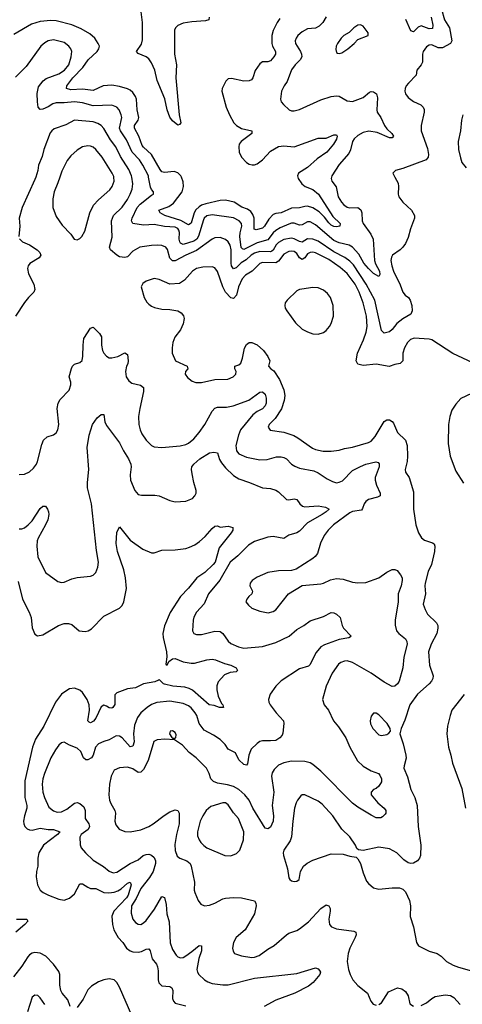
# Model space of a CAD drawing. Header units: inches. Extents: x 1682530 to 1839546, y 640742 to 791647.
# Tile 348 of 656: x 1711215 to 1714560, y 743746 to 751190. Entities that reach past the tile are written whole.
import ezdxf

# ---------------------------------------------------------------- set-up
doc = ezdxf.new("R2010")
doc.units = ezdxf.units.IN
doc.header["$MEASUREMENT"] = 0
doc.layers.add('B7714', color=7, linetype='Continuous')
doc.layers.add('B7715', color=7, linetype='Continuous')

msp = doc.modelspace()

# ---------------------------------------------------------------- linework, layer by layer
at = {"layer": 'B7714', "color": 5}
for points, elevation in [([(1711335.5, 750000), (1711330, 749982.4), (1711234.4, 749770), (1711210.2, 749690), (1711215.2, 749630), (1711207, 749550)], 660), ([(1711518.5, 750000), (1711504.1, 749955.9), (1711476.5, 749890), (1711465.1, 749834.9), (1711464, 749770), (1711490, 749702), (1711535.8, 749635.8), (1711600.7, 749570), (1711626, 749530), (1711650, 749526.8), (1711670, 749536), (1711684, 749550), (1711707.3, 749592.7), (1711745.7, 749730), (1711773.2, 749786.8), (1711810.6, 749829.4), (1711895.3, 749904.7), (1711913.5, 749930), (1711929.1, 749970), (1711926, 750000)], 680), ([(1714049.8, 750000), (1714074, 749954), (1714077.6, 749930), (1714074.6, 749870), (1714079.5, 749850), (1714111.5, 749810), (1714176, 749750), (1714198.2, 749710), (1714199.7, 749690), (1714169.4, 749610), (1714150, 749542.9), (1714130, 749498.9), (1714111.1, 749470), (1714090.2, 749450), (1714032.2, 749410), (1714024.7, 749395.3), (1714020.6, 749370), (1714026.7, 749330), (1714039.9, 749290), (1714090, 749185.2), (1714109.6, 749129.6), (1714128.2, 749108.2), (1714153.1, 749090), (1714165.5, 749070), (1714177.6, 749030), (1714180.8, 748990), (1714170, 748964.2), (1714110, 748928), (1714066.3, 748893.7), (1714030, 748847.1), (1714010, 748829.7), (1713970, 748819.7), (1713950, 748840.9), (1713898.7, 749070), (1713833.2, 749190), (1713737.9, 749337.9), (1713710, 749365.8), (1713672.8, 749392.8), (1713590, 749435.8), (1713470, 749515), (1713430, 749532.2), (1713390, 749533.9), (1713350, 749509.3), (1713330, 749512.6), (1713290, 749534.4), (1713270, 749538), (1713210, 749529), (1713170, 749506.7), (1713152.8, 749487.2), (1713130, 749447.3), (1713119.8, 749440.2), (1713110, 749435.5), (1713030, 749437.1), (1712990, 749425.8), (1712964.2, 749410), (1712926.1, 749373.9), (1712889.1, 749350.9), (1712850, 749314.7), (1712830, 749307.1), (1712816.7, 749330), (1712813.2, 749350), (1712813.8, 749450), (1712805.8, 749485.8), (1712791.2, 749511.2), (1712770, 749528), (1712730, 749542.5), (1712690, 749540.8), (1712670, 749530.8), (1712550, 749444.3), (1712470, 749409.4), (1712390, 749367.7), (1712370, 749368.4), (1712350, 749387.7), (1712332.5, 749452.5), (1712319.7, 749470), (1712290, 749482), (1712254.1, 749485.9), (1712210, 749483.9), (1712123, 749470), (1712070, 749439.2), (1712030, 749398.5), (1712010, 749391.7), (1711970, 749398.6), (1711949.4, 749409.4), (1711900.4, 749450), (1711893.1, 749470), (1711913.4, 749546.6), (1711909.2, 749670), (1711923.7, 749710), (1711990, 749773.2), (1712029.2, 749830), (1712049.9, 749870), (1712064.3, 749910), (1712069.9, 749950), (1712061.8, 750000)], 660), ([(1713571.5, 750000), (1713568.7, 749990), (1713574, 749970), (1713607.2, 749927.2), (1713622.4, 749850), (1713646.7, 749810), (1713664.6, 749790), (1713690, 749772.6), (1713707.8, 749767.8), (1713770, 749770.9), (1713792.4, 749752.4), (1713799.8, 749730), (1713803, 749670), (1713810.2, 749650), (1713868.1, 749570), (1713885.3, 749530), (1713897, 749370), (1713904.6, 749344.6), (1713933.5, 749290), (1713935.6, 749264.4), (1713930.2, 749249.8), (1713890, 749271.9), (1713850, 749309.1), (1713814.6, 749350), (1713777, 749417), (1713730.2, 749470.2), (1713705, 749485), (1713630, 749502.5), (1713590, 749520.8), (1713450, 749639.3), (1713410, 749661.1), (1713390, 749662.5), (1713350, 749640.2), (1713330, 749637.5), (1713290, 749652.2), (1713270, 749652.3), (1713250, 749645.2), (1713183.6, 749616.4), (1713150, 749595.5), (1713130, 749577.7), (1713090, 749525.6), (1713010, 749503.5), (1712910, 749452.7), (1712898.1, 749458.1), (1712889, 749469), (1712879.1, 749550), (1712880.5, 749579.5), (1712893.6, 749630), (1712891.4, 749650), (1712873.5, 749670), (1712830, 749691.3), (1712670, 749714.9), (1712630, 749706.8), (1712610.2, 749690), (1712603.7, 749676.3), (1712565.9, 749554.1), (1712552.4, 749530), (1712530, 749514.6), (1712450, 749491.2), (1712430, 749501.2), (1712425.5, 749510), (1712420.6, 749530), (1712422, 749582), (1712418.1, 749598.1), (1712410, 749611.9), (1712390, 749622), (1712310, 749626), (1712230, 749641.2), (1712150, 749637.3), (1712069.8, 749649.8), (1712060.7, 749670), (1712063.6, 749690), (1712103.2, 749770), (1712125.3, 749794.7), (1712210, 749862.6), (1712226, 749870), (1712225.1, 749890), (1712210, 749907), (1712203.3, 749923.3), (1712189.2, 750000)], 640), ([(1713316.5, 750000), (1713319.6, 749990), (1713348.3, 749950), (1713372.9, 749930), (1713430, 749905.9), (1713472.2, 749870), (1713582.5, 749702.5), (1713637.6, 749650), (1713634.8, 749630), (1713610, 749625), (1713590, 749627.7), (1713570, 749637), (1713550, 749655.5), (1713518.3, 749698.3), (1713477.3, 749737.3), (1713430, 749767.5), (1713390, 749779.9), (1713370, 749778.8), (1713330, 749767), (1713270, 749764.8), (1713190, 749731.1), (1713150, 749726.2), (1713130, 749718.5), (1713096.7, 749683.3), (1713065.1, 749630), (1713050, 749613.7), (1713001.7, 749601.7), (1712987.5, 749607.5), (1712986.3, 749690), (1712977.1, 749717.1), (1712960.4, 749740.4), (1712937.5, 749757.5), (1712893.8, 749773.8), (1712834.8, 749810), (1712770, 749826.9), (1712730, 749823.2), (1712621.8, 749798.2), (1712590, 749787.3), (1712570, 749774.7), (1712546.8, 749753.2), (1712532.2, 749730), (1712510, 749652.4), (1712490, 749639.1), (1712433, 749673), (1712310.8, 749710), (1712276, 749730), (1712265.4, 749750), (1712341.8, 749778.2), (1712376.5, 749803.5), (1712442.4, 749890), (1712453.8, 749930), (1712450, 749963.7), (1712436.5, 750000)], 620), ([(1711212.5, 749532.5), (1711237.1, 749510), (1711290, 749487.4), (1711346, 749450), (1711368.2, 749430), (1711374.4, 749410), (1711361.6, 749390), (1711292.6, 749347.4), (1711279.6, 749330), (1711274.4, 749310), (1711281.8, 749270), (1711322.3, 749190), (1711330.3, 749150), (1711321.3, 749130), (1711280.3, 749090), (1711250, 749051.8), (1711182.4, 748950)], 660), ([(1714677.5, 748577.5), (1714487.2, 748667.2), (1714330, 748769.5), (1714310, 748775.6), (1714196.7, 748783.3), (1714167.2, 748772.8), (1714146.5, 748750), (1714123.9, 748710), (1714111.4, 748670), (1714110.3, 748610), (1714090, 748591.1), (1714050, 748583.9), (1714008.3, 748568.3), (1713910, 748585.3), (1713810, 748576.2), (1713770, 748585.7), (1713758.5, 748610), (1713767.6, 748670), (1713813.2, 748770), (1713832.7, 748827.3), (1713841.2, 748870), (1713835.2, 748950), (1713811.4, 749050), (1713780.3, 749130), (1713751.1, 749190), (1713690, 749271.6), (1713636.8, 749316.8), (1713550, 749376), (1713450, 749428), (1713430, 749432.8), (1713409, 749431), (1713390, 749419.5), (1713370, 749390.6), (1713350, 749376.8), (1713330, 749389.8), (1713310, 749421.6), (1713290, 749438.4), (1713270, 749441.4), (1713250, 749438.3), (1713210, 749417.5), (1713170, 749363.4), (1713150, 749353), (1713050, 749354.8), (1713030, 749347.9), (1712971.5, 749288.5), (1712921.9, 749258.1), (1712895.1, 749230), (1712867.8, 749170), (1712853.3, 749106.7), (1712830, 749083.5), (1712810, 749088.1), (1712769.9, 749130), (1712750.5, 749170), (1712710, 749286.6), (1712690, 749314), (1712670, 749321.6), (1712598.5, 749318.5), (1712550, 749308.5), (1712520.3, 749290), (1712460.2, 749219.8), (1712423.2, 749196.8), (1712350, 749189.6), (1712270, 749227), (1712230, 749233.6), (1712170, 749214.5), (1712144.7, 749195.3), (1712134, 749170), (1712155.5, 749090), (1712175.1, 749055.1), (1712190, 749039.1), (1712210, 749023.8), (1712233.7, 749013.7), (1712290, 749002.6), (1712350, 748998.9), (1712408.9, 748988.9), (1712434.4, 748974.4), (1712451.8, 748951.8), (1712457.1, 748930), (1712450.3, 748890), (1712430, 748846.6), (1712388.2, 748790), (1712372.4, 748750), (1712366, 748710), (1712368.2, 748670), (1712392.7, 748610), (1712480.7, 748570), (1712484.9, 748550), (1712466.7, 748530), (1712464.9, 748510), (1712484, 748484), (1712517.3, 748457.3), (1712547.1, 748447.1), (1712590, 748447.4), (1712690, 748470.3), (1712788.3, 748471.7), (1712828.7, 748491.3), (1712847.6, 748510), (1712849.6, 748530), (1712840.9, 748550), (1712841.2, 748570), (1712870, 748581.3), (1712885.6, 748594.4), (1712899.8, 748630), (1712913.2, 748706.8), (1712930, 748735.5), (1712950, 748748.5), (1712970, 748748.9), (1713010, 748733.2), (1713057.6, 748690), (1713090, 748642.6), (1713104.5, 748610), (1713094.4, 748570), (1713112.4, 748550), (1713134.7, 748534.7), (1713178.4, 748470), (1713211.3, 748391.3), (1713219.8, 748350), (1713214.1, 748310), (1713192.9, 748247.1), (1713144.9, 748175.1), (1713099.5, 748130), (1713093, 748110), (1713107.4, 748087.4), (1713210, 748072.3), (1713286.5, 748046.5), (1713317, 748030), (1713428.4, 747950), (1713450, 747940.8), (1713508.7, 747928.7), (1713570, 747928.4), (1713630, 747935.6), (1713670, 747947.4), (1713730, 747957.3), (1713850, 747993.8), (1713870, 748004.4), (1713902, 748038), (1713968.5, 748151.5), (1713990, 748165.2), (1714010, 748164.9), (1714030, 748152.2), (1714039.6, 748139.6), (1714071.3, 748070), (1714130.2, 748010), (1714142.7, 747970), (1714146.3, 747890), (1714143.5, 747850), (1714129, 747789), (1714131.8, 747770), (1714158.5, 747730), (1714190, 747621), (1714190.2, 747490), (1714208.7, 747370), (1714228.9, 747310), (1714252.3, 747272.3), (1714274.8, 747254.8), (1714335.6, 747235.6), (1714346.3, 747226.3), (1714352.6, 747210), (1714350.2, 747170.2), (1714335.8, 747104.2), (1714326.2, 747070), (1714302.9, 747017.1), (1714278.2, 746930), (1714275.9, 746910), (1714282.8, 746850), (1714264.7, 746770), (1714278.3, 746730), (1714296.7, 746696.7), (1714364.2, 746630), (1714374, 746610), (1714375.8, 746590), (1714366.9, 746550), (1714324, 746470), (1714304.9, 746410), (1714312.2, 746310), (1714339.7, 746230), (1714337.8, 746210), (1714328.1, 746190), (1714310.2, 746170), (1714222.3, 746090), (1714162.5, 746010), (1714126.2, 745893.8), (1714098.3, 745830), (1714088, 745790), (1714114.1, 745714.1), (1714133.4, 745630), (1714134.4, 745605.6), (1714119.7, 745550), (1714118.8, 745530), (1714146.7, 745466.7), (1714170.8, 745370.8), (1714201.2, 745310), (1714219.7, 745250), (1714227.1, 745090), (1714247.6, 744950), (1714243.9, 744870), (1714237.3, 744850), (1714220.4, 744830), (1714190, 744812.8), (1714170, 744811.1), (1714150, 744815.8), (1714118.8, 744838.8), (1714066, 744890), (1714010, 744921.7), (1713930, 744934.5), (1713809.4, 744909.4), (1713774.2, 744914.2), (1713763.3, 744923.3), (1713751.8, 744950), (1713710, 745012.3), (1713649.4, 745070), (1713581.3, 745170), (1713500.1, 745260.1), (1713470, 745282.4), (1713369.5, 745329.5), (1713350, 745329.5), (1713339.2, 745320.8), (1713314, 745290), (1713304, 745270), (1713292.6, 745230), (1713278.6, 745130), (1713269, 745011), (1713258.2, 744981.8), (1713210.6, 744910), (1713204.9, 744890), (1713207.7, 744870), (1713239.1, 744770), (1713250, 744702), (1713256, 744690), (1713270, 744678.8), (1713290, 744674), (1713310, 744676.3), (1713326, 744690), (1713337, 744750), (1713360.9, 744790), (1713387, 744813), (1713430, 744836.4), (1713570, 744884.4), (1713660.7, 744880.7), (1713710, 744864.9), (1713757.1, 744857.1), (1713770, 744846.8), (1713790, 744811), (1713810, 744738.8), (1713835.8, 744675.8), (1713850, 744658), (1713890, 744626.4), (1713930, 744615.8), (1714030, 744627.4), (1714085.9, 744625.9), (1714110, 744616.4), (1714130, 744597.1), (1714160.8, 744530), (1714167.9, 744490), (1714165.3, 744410), (1714191.6, 744331.6), (1714212.8, 744212.7), (1714228.2, 744188.2), (1714310, 744147.2), (1714370.6, 744130), (1714399.3, 744110), (1714440.5, 744070), (1714490, 744041.5), (1714530, 744026), (1714630, 743999.1)], 680), ([(1711210, 747752), (1711250, 747755.3), (1711288.5, 747771.5), (1711319.5, 747800.5), (1711341.6, 747830), (1711350, 747850.8), (1711382, 747978), (1711395.6, 748010), (1711423, 748037), (1711470, 748050.6), (1711490, 748067.3), (1711504.2, 748090), (1711509.7, 748130), (1711498.9, 748250), (1711506.3, 748290), (1711521.8, 748318.2), (1711589.6, 748390.4), (1711600.9, 748430), (1711600.9, 748450), (1711589.5, 748490), (1711605.8, 748554.2), (1711613.2, 748570), (1711630, 748586.8), (1711670, 748598.8), (1711686.8, 748613.2), (1711692.9, 748647.1), (1711693.3, 748730), (1711700.6, 748779.4), (1711750, 748858.8), (1711770, 748866.8), (1711816.7, 748816.7), (1711832.2, 748792.2), (1711834, 748730), (1711841.7, 748690), (1711850.4, 748670), (1711870, 748645.3), (1711890, 748634.9), (1711910, 748633.1), (1711955.8, 748644.2), (1712010, 748670.5), (1712030, 748658.8), (1712035.8, 748610), (1712031.4, 748588.6), (1712021.6, 748570), (1712014.4, 748530), (1712020.3, 748490), (1712040.2, 748460.2), (1712062.4, 748442.4), (1712126.7, 748426.7), (1712150.4, 748410), (1712150, 748378), (1712121.5, 748250), (1712113.6, 748190), (1712116.2, 748130), (1712124.9, 748090), (1712138.8, 748058.8), (1712171.6, 748010), (1712210, 747971.7), (1712230, 747960.3), (1712290, 747955.2), (1712428.2, 747968.2), (1712470, 747977.7), (1712490, 747987.7), (1712530, 748020.2), (1712570, 748069.2), (1712614, 748130), (1712669.9, 748230.1), (1712690, 748252.4), (1712710, 748261.8), (1712778.2, 748261.8), (1712828.7, 748271.3), (1712945.3, 748314.7), (1713030, 748373.7), (1713050, 748375.8), (1713070, 748359.1), (1713078, 748330), (1713077.3, 748290), (1713070.2, 748270), (1713050, 748248.8), (1713010, 748229), (1712976, 748204), (1712883, 748090), (1712867.3, 748050), (1712848.7, 747970), (1712852.6, 747930), (1712870, 747906.7), (1712930, 747882.9), (1713030, 747862), (1713084.8, 747864.8), (1713154.6, 747885.4), (1713190, 747886), (1713210, 747881.1), (1713230.3, 747870), (1713270, 747828.9), (1713293.8, 747813.8), (1713330, 747800.7), (1713439, 747779), (1713470, 747764.7), (1713539, 747719), (1713578.7, 747698.7), (1713610, 747689.3), (1713630, 747692.6), (1713655.1, 747704.9), (1713730, 747780.7), (1713790, 747811.8), (1713830, 747830.2), (1713906.7, 747846.7), (1713923.1, 747843.1), (1713932.6, 747832.6), (1713931.4, 747810), (1713902, 747730), (1713900.2, 747710), (1713912.1, 747670), (1713940.3, 747610), (1713939.5, 747590), (1713919.4, 747580.6), (1713850, 747562.3), (1713831.3, 747548.7), (1713817.1, 747530), (1713805.8, 747494.2), (1713797, 747483), (1713730, 747472.3), (1713710, 747462.8), (1713585.4, 747370), (1713545.2, 747330), (1713516.2, 747290), (1713488, 747232), (1713464.8, 747155.2), (1713448.3, 747131.7), (1713430, 747116.3), (1713303.4, 747036.6), (1713270, 747027), (1713170, 747023.6), (1713091.3, 747010), (1713010, 746974.3), (1712972.7, 746950), (1712956.4, 746930), (1712954.9, 746910), (1712973, 746870), (1712968, 746850), (1712945.5, 746830), (1712930.6, 746810), (1712923, 746790), (1712943.4, 746763.4), (1712970, 746742), (1713030, 746718), (1713093.4, 746706.6), (1713130, 746715.5), (1713150, 746728.2), (1713246, 746850), (1713350, 746912.7), (1713490, 746926), (1713510, 746930.3), (1713565, 746955), (1713610, 746964.7), (1713660, 746960), (1713730, 746938), (1713770, 746931.6), (1713830, 746934.9), (1713930, 746969.2), (1713990, 747012.6), (1714030, 747033.1), (1714050, 747034), (1714066.7, 747026.7), (1714093, 746993), (1714104.4, 746970), (1714105.7, 746950), (1714098.2, 746910), (1714075.3, 746850), (1714074.5, 746785.5), (1714051.9, 746651.9), (1714053.3, 746613.3), (1714063.1, 746570), (1714080.5, 746550), (1714130.4, 746510), (1714140.3, 746490), (1714143.2, 746470), (1714117.2, 746370), (1714110.3, 746289.7), (1714083.8, 746190), (1714070, 746169.5), (1714050, 746152), (1714030, 746149.6), (1713970, 746180.3), (1713870, 746250.7), (1713730, 746331), (1713690, 746342.3), (1713670, 746339.8), (1713642, 746330), (1713623.4, 746316.6), (1713577.3, 746250), (1713531.4, 746150), (1713504.4, 746050), (1713517.1, 746010), (1713549.2, 745969.2), (1713586, 745890), (1713624.4, 745844.4), (1713680, 745760), (1713710.2, 745690), (1713767.8, 745587.8), (1713810, 745547.3), (1713870, 745511.1), (1713927.7, 745490), (1713937.6, 745477.6), (1713948.7, 745450), (1713950, 745429), (1713930, 745396), (1713910, 745377.2), (1713890, 745369), (1713871, 745350), (1713870.8, 745330), (1713920.4, 745270), (1713968.4, 745230), (1713982.4, 745210), (1713983, 745190), (1713977.7, 745182.3), (1713958, 745162), (1713944.1, 745155.9), (1713910, 745156.9), (1713870, 745174.7), (1713770, 745235.5), (1713730, 745266.8), (1713490, 745507.4), (1713430, 745558.2), (1713410, 745570.8), (1713370, 745582.2), (1713270, 745585), (1713210, 745570.9), (1713170, 745552.8), (1713138.2, 745521.8), (1713124.1, 745495.9), (1713117.7, 745470), (1713136.6, 745350), (1713121.7, 745250), (1713132.1, 745170), (1713131.5, 745130), (1713110, 745084), (1713090, 745072.6), (1713070, 745076.9), (1712976.3, 745230), (1712949.8, 745290), (1712917.2, 745330), (1712870, 745369.8), (1712830, 745392.7), (1712785.6, 745405.6), (1712710, 745418.4), (1712678.4, 745430), (1712660.5, 745450), (1712646.3, 745490), (1712625.6, 745530), (1712549.7, 745610), (1712495.6, 745650), (1712444.6, 745704.6), (1712385.6, 745745.6), (1712311.3, 745751.3), (1712253.5, 745746.5), (1712228, 745732), (1712185.9, 745590), (1712150, 745521.5), (1712130, 745501), (1712110, 745499.1), (1712070, 745525.8), (1712030, 745539.3), (1711970, 745534.2), (1711930, 745515.1), (1711906.7, 745470), (1711893.5, 745410), (1711888.2, 745330), (1711894.7, 745290), (1711903.8, 745263.8), (1711934.3, 745210), (1711938.9, 745190), (1711934, 745130), (1711942, 745102), (1711967.3, 745070), (1712010, 745052.2), (1712050.4, 745050.4), (1712130, 745064.6), (1712190, 745090.3), (1712222.9, 745110), (1712306.3, 745173.7), (1712350, 745200.2), (1712390, 745216.5), (1712410.2, 745210.2), (1712419.6, 745190), (1712420.6, 745110), (1712399.7, 745030), (1712387.2, 744952.8), (1712389.3, 744909.3), (1712405.2, 744865.2), (1712425.5, 744850), (1712477.6, 744830), (1712502, 744810), (1712510.3, 744790), (1712535.3, 744670), (1712533, 744610), (1712538, 744590), (1712564, 744530), (1712584.1, 744504.1), (1712610.6, 744490.6), (1712650, 744494.4), (1712690, 744510.3), (1712750, 744542.7), (1712770.9, 744549.1), (1712830, 744554), (1712890, 744551.5), (1712990, 744527.7), (1713000.3, 744510), (1713000.8, 744490), (1712990, 744429.6), (1712918, 744310), (1712850.4, 744250), (1712830, 744214), (1712822.4, 744170), (1712827.1, 744147.1), (1712838.8, 744130), (1712891.8, 744111.8), (1712970, 744100.2), (1712990, 744101.2), (1713025.6, 744114.4), (1713090, 744162.6), (1713138.4, 744190), (1713230, 744272.2), (1713250, 744283.7), (1713310, 744303.1), (1713330, 744317), (1713397.7, 744370), (1713490, 744470.3), (1713530, 744497.3), (1713536.3, 744496.3), (1713550, 744491), (1713560.5, 744470), (1713562.4, 744450), (1713551.7, 744390), (1713552.9, 744370), (1713557.4, 744350), (1713571.2, 744331.2), (1713610, 744315.8), (1713738.9, 744298.9), (1713755.8, 744290), (1713756.9, 744270), (1713751.1, 744250), (1713709.2, 744170), (1713696.2, 744130), (1713690.2, 744070), (1713699.2, 744010), (1713711.3, 743970), (1713732.6, 743930), (1713770, 743888.7), (1713844, 743830), (1713867.7, 743770), (1713887.3, 743747.3), (1713910, 743740.4)], 660), ([(1714630, 748365.1), (1714550, 748325.4), (1714510, 748284.2), (1714482, 748238), (1714464.9, 748190), (1714456.8, 748130), (1714453.5, 747986.5), (1714467.4, 747890), (1714510, 747777.1), (1714570, 747687)], 720), ([(1711210, 747340.2), (1711230, 747340.7), (1711250, 747349.3), (1711279.7, 747370), (1711310, 747400.2), (1711370, 747495.3), (1711390, 747512), (1711410, 747513.4), (1711426, 747490), (1711431.8, 747470), (1711434, 747450), (1711427.1, 747410), (1711410.2, 747370), (1711353.7, 747270), (1711347.1, 747250), (1711343.9, 747210), (1711352.8, 747130), (1711410, 747010.6), (1711502, 746942), (1711530, 746934.9), (1711550, 746937.1), (1711610, 746963), (1711650, 746973), (1711750, 746982), (1711770, 746990.7), (1711790, 747011.3), (1711804.5, 747050), (1711811.2, 747090), (1711796.5, 747176.5), (1711757.3, 747530), (1711727.1, 747650), (1711726.6, 747690), (1711737.9, 747790), (1711723.8, 747956.2), (1711740.4, 748050), (1711765.3, 748130), (1711799.4, 748180.6), (1711830, 748204.9), (1711850, 748206), (1711859, 748150), (1711870, 748123.1), (1711970, 747990.4), (1711998.6, 747930), (1712038, 747870), (1712054, 747830), (1712056.5, 747810), (1712049, 747750), (1712051.6, 747710), (1712084.9, 747630), (1712110, 747601.6), (1712134.4, 747594.4), (1712234.9, 747594.9), (1712270, 747590.4), (1712350, 747555.5), (1712390, 747545.5), (1712470, 747550.6), (1712521.2, 747570), (1712538.7, 747590), (1712547.8, 747610), (1712549.7, 747630), (1712531.2, 747690), (1712517.5, 747757.5), (1712512.8, 747790), (1712516.3, 747810), (1712529.7, 747830), (1712575.6, 747870), (1712650, 747914.9), (1712681.4, 747921.4), (1712710, 747916.3), (1712725.4, 747865.4), (1712739.7, 747839.7), (1712770, 747801.5), (1712830, 747743.6), (1712870, 747717.7), (1712950.7, 747690.7), (1713050, 747650.2), (1713110, 747645.2), (1713150, 747633.7), (1713170, 747620.4), (1713230, 747563.8), (1713250, 747561.3), (1713290, 747568.5), (1713310, 747563), (1713332.4, 747530), (1713351.6, 747511.6), (1713370, 747508.3), (1713470, 747514.4), (1713525.7, 747505.7), (1713553, 747490), (1713532.2, 747470), (1713501.1, 747450), (1713390, 747386), (1713330, 747323.1), (1713308.5, 747311.5), (1713250, 747292.7), (1713210, 747267.1), (1713130, 747282.9), (1713090, 747279), (1712990, 747244.8), (1712943.6, 747216.5), (1712863.9, 747136.1), (1712806.4, 747090), (1712726.7, 746953.3), (1712642.8, 746850), (1712610, 746773.6), (1712550, 746709.5), (1712530, 746672.7), (1712524.6, 746650), (1712520.5, 746570), (1712531, 746550), (1712550, 746542.4), (1712590, 746541.1), (1712690, 746568.2), (1712730, 746564.7), (1712750, 746548.9), (1712790, 746490.4), (1712810, 746473.7), (1712868, 746448), (1712910, 746437.8), (1713050, 746450.8), (1713150, 746480.9), (1713251, 746530), (1713310, 746579.6), (1713363, 746610), (1713410, 746645.5), (1713510, 746678.2), (1713570, 746708), (1713590, 746704.9), (1713610, 746695.2), (1713637.7, 746670), (1713652.9, 746610), (1713663.1, 746590), (1713719.1, 746530), (1713715.8, 746524.2), (1713703.4, 746516.6), (1713630, 746503.4), (1713517.5, 746462.5), (1713491.3, 746448.7), (1713454.2, 746405.8), (1713407.6, 746312.4), (1713397.8, 746302.2), (1713330, 746281.5), (1713190, 746190.7), (1713150.2, 746150), (1713108.7, 746090), (1713095.3, 746050), (1713097.6, 746030), (1713107, 746010), (1713152.6, 745950), (1713209.5, 745889.5), (1713211.6, 745870), (1713203.9, 745796.1), (1713198.5, 745781.5), (1713180, 745760), (1713150, 745741.3), (1713110, 745736.8), (1713050, 745738.7), (1713030, 745732.2), (1713010, 745718.3), (1712965.2, 745674.8), (1712957.9, 745662.1), (1712947.7, 745630), (1712936.2, 745563.8), (1712930, 745554.5), (1712910, 745559.7), (1712870, 745593.3), (1712846.5, 745646.5), (1712790, 745675.8), (1712767.1, 745710), (1712730, 745747.8), (1712680.2, 745780.2), (1712610, 745817.3), (1712572.4, 745870), (1712552.5, 745930), (1712540.7, 745950), (1712510, 745986.2), (1712490, 746002.4), (1712450, 746019.4), (1712350, 746038.2), (1712250, 746027.4), (1712210, 746012.8), (1712178.3, 745990), (1712131.5, 745950), (1712104.9, 745915.1), (1712083.2, 745856.8), (1712074.7, 745790), (1712080.7, 745730), (1712070, 745697.7), (1712050, 745691.9), (1711990, 745760.2), (1711970, 745773.7), (1711943.2, 745776.8), (1711890, 745745.7), (1711850, 745734), (1711810, 745714.3), (1711788.1, 745690), (1711770.2, 745630), (1711758.2, 745610), (1711730, 745594.6), (1711715.2, 745595.2), (1711696.5, 745610), (1711676.2, 745656.2), (1711650, 745682.2), (1711590, 745704.4), (1711550, 745727.8), (1711530, 745723), (1711510, 745705.1), (1711484.6, 745670), (1711451, 745609), (1711401.8, 745490), (1711389.4, 745450), (1711383.5, 745410), (1711388.6, 745350), (1711401, 745310), (1711435.9, 745235.9), (1711470, 745207.6), (1711499.1, 745199.1), (1711530, 745201.2), (1711570, 745220.2), (1711630, 745267.5), (1711650, 745272.1), (1711670, 745265.2), (1711698.8, 745238.8), (1711710.2, 745210), (1711708.6, 745150), (1711736.5, 745110), (1711742.3, 745090), (1711732.3, 745067.7), (1711679.5, 745030), (1711670.3, 745010), (1711671.9, 744951.9), (1711679.3, 744930), (1711712.4, 744890), (1711770, 744836.5), (1711848.2, 744788.2), (1711890, 744753.1), (1711920.2, 744740.2), (1711950, 744744.7), (1712049.9, 744810.1), (1712110, 744838.5), (1712149, 744871), (1712170, 744879.3), (1712190, 744880.1), (1712210, 744873.8), (1712230, 744856.8), (1712240.5, 744830), (1712239.9, 744810), (1712222.7, 744750), (1712195.2, 744704.8), (1712130, 744621.4), (1712095, 744545), (1712060.5, 744490), (1712056, 744436), (1712069.3, 744390), (1712090, 744363.1), (1712110, 744351.6), (1712130, 744350.2), (1712150, 744360.7), (1712170, 744378.2), (1712234.6, 744465.4), (1712290, 744560.3), (1712310, 744554), (1712321, 744501), (1712326.7, 744430), (1712344.6, 744370), (1712351.7, 744210), (1712370, 744160.5), (1712397.6, 744117.6), (1712410, 744105.3), (1712430, 744097.4), (1712450, 744100.2), (1712470, 744113.4), (1712515.6, 744144.4), (1712570, 744191.5), (1712588, 744188), (1712589.1, 744150), (1712567.5, 744092.5), (1712554.2, 744010), (1712557.8, 743990), (1712569.2, 743970), (1712612, 743930), (1712635.7, 743915.7), (1712670, 743903.5), (1712750, 743893.5), (1712790, 743893.7), (1712990, 743942.9), (1713310, 743978), (1713450, 744021.6), (1713470, 744014), (1713481.6, 744001.6), (1713487.7, 743990), (1713483, 743970), (1713431.7, 743910), (1713396.4, 743883.6), (1713294.9, 743830), (1713150, 743776.1), (1713062.8, 743730)], 640), ([(1711202.8, 746942.8), (1711235, 746810), (1711286.3, 746710), (1711300.9, 746670), (1711310, 746591.3), (1711330, 746544.9), (1711350, 746533), (1711390, 746539.5), (1711509.2, 746610.8), (1711550, 746625.2), (1711584.5, 746624.5), (1711610, 746618.7), (1711664.9, 746570), (1711710, 746565.2), (1711732.7, 746570), (1711756.3, 746583.7), (1711850, 746679.5), (1711970, 746740.3), (1711990, 746761.6), (1712001.8, 746790), (1712021.1, 746890), (1712015.2, 746970), (1712001.2, 747030), (1711953.3, 747170), (1711944.7, 747230), (1711950, 747312), (1711970, 747354.8), (1712050, 747256), (1712146.3, 747186.3), (1712210, 747158.9), (1712230, 747159.5), (1712290, 747180.3), (1712390, 747181.7), (1712470, 747192.7), (1712497.8, 747202.2), (1712539.1, 747220.9), (1712574.9, 747245.1), (1712617.5, 747282.5), (1712670, 747343.8), (1712690, 747360.7), (1712710, 747363), (1712730, 747354.4), (1712790, 747362), (1712824.7, 747350), (1712824.9, 747330), (1712813.7, 747310), (1712723.4, 747196.6), (1712691.4, 747090), (1712678, 747070), (1712614, 747010), (1712554.4, 746970), (1712490, 746891.7), (1712430, 746828.7), (1712352.8, 746707.2), (1712310, 746608), (1712297.3, 746550), (1712298.8, 746518.8), (1712325.4, 746410), (1712326, 746374), (1712318, 746318), (1712330, 746311), (1712341.5, 746338.5), (1712370, 746359.1), (1712390, 746360.2), (1712450, 746334.2), (1712510, 746324), (1712534.8, 746325.2), (1712630.3, 746350.3), (1712670, 746354.3), (1712694.8, 746350), (1712762, 746322), (1712810.7, 746310), (1712850.3, 746290), (1712860.4, 746270), (1712850, 746258.4), (1712805.5, 746254.5), (1712762.4, 746237.6), (1712716, 746184), (1712705.2, 746154.8), (1712704.5, 746124.5), (1712715.2, 746075.2), (1712739.8, 746019.8), (1712751.3, 746010), (1712754, 745990), (1712726, 745990), (1712684.1, 746004.1), (1712646, 746010), (1712521.5, 746121.5), (1712494.5, 746134.5), (1712463.3, 746143.3), (1712372.3, 746150), (1712310, 746166.2), (1712301.1, 746170), (1712270, 746202), (1712264.4, 746195.6), (1712235.1, 746184.9), (1712150, 746169.8), (1712090, 746139.2), (1712030, 746131.1), (1711950, 746102), (1711934.4, 746085.6), (1711932.7, 746012.7), (1711917.6, 745990), (1711910, 745984.5), (1711890, 745987.5), (1711870, 746000.6), (1711850, 746006.6), (1711830, 745996.2), (1711790, 745908.5), (1711772.8, 745887.2), (1711750, 745875.1), (1711738.8, 745878.8), (1711729.4, 745889.4), (1711743.4, 745970), (1711738.7, 746010), (1711724, 746050), (1711690, 746103.7), (1711670, 746121.7), (1711630, 746135.3), (1711590.5, 746130), (1711570, 746119.5), (1711530, 746089.8), (1711485.1, 746030), (1711397.1, 745850), (1711333.7, 745750), (1711311.6, 745690), (1711254.4, 745434.4), (1711252.4, 745310), (1711268.3, 745250), (1711267.5, 745230), (1711250.2, 745170), (1711244.5, 745130), (1711245.8, 745110), (1711253.4, 745090), (1711272, 745072), (1711290, 745064.5), (1711310, 745062.2), (1711370, 745076.3), (1711430, 745067), (1711470, 745066.9), (1711517, 745050), (1711500.2, 745030), (1711395.2, 744950), (1711359.8, 744890), (1711351, 744850), (1711352.8, 744790), (1711342.8, 744750), (1711339.6, 744710), (1711349.2, 744650), (1711370, 744608.9), (1711392.7, 744590), (1711431.7, 744571.7), (1711510, 744541.5), (1711550, 744533.8), (1711590, 744548.6), (1711630, 744580.2), (1711670, 744657.7), (1711690, 744657.5), (1711730, 744630.2), (1711750, 744622.3), (1711790, 744620.2), (1711850, 744590.1), (1711889, 744589), (1711930, 744594.7), (1711956.3, 744603.7), (1711981.2, 744618.8), (1712030, 744661.4), (1712050.8, 744670), (1712058.5, 744650), (1712035.4, 744570), (1712021.8, 744550), (1711925.1, 744450), (1711911.4, 744411.4), (1711915.5, 744350), (1711925.2, 744310), (1711959.3, 744250), (1711993.1, 744213.1), (1712022.5, 744170), (1712050, 744149), (1712070, 744142.9), (1712110, 744140.6), (1712134.3, 744145.7), (1712170, 744163.8), (1712190, 744164.7), (1712199.8, 744150), (1712214.8, 744090), (1712248.5, 744050), (1712257.2, 744030), (1712261.9, 743998.1), (1712261.8, 743930), (1712267.1, 743907.1), (1712290, 743885.3), (1712350, 743879.5), (1712365.5, 743870), (1712372.9, 743850), (1712370.2, 743790), (1712376, 743770), (1712390, 743754.9), (1712470, 743733.4)], 620), ([(1714573, 746087), (1714480.6, 745970), (1714467, 745930), (1714449, 745849), (1714443.2, 745790), (1714454.6, 745690), (1714474.3, 745630), (1714486.3, 745570), (1714557.1, 745377.1), (1714584.4, 745230)], 720), ([(1711190, 744389.2), (1711268.4, 744388.4), (1711275.1, 744375.1), (1711254.6, 744350), (1711185.6, 744290)], 580), ([(1711595, 743730), (1711578.8, 743778.8), (1711536.8, 743830), (1711526.5, 743850), (1711519.3, 743890), (1711518.3, 743970), (1711510, 743992.8), (1711471.3, 744050), (1711412.2, 744110), (1711370, 744133.5), (1711330, 744137.1), (1711310, 744132.1), (1711290, 744119.9), (1711275.1, 744104.9), (1711230, 744034.2), (1711166.8, 743953.2)], 620), ([(1712062.1, 743662.1), (1711970, 743874.2), (1711950, 743911.8), (1711930, 743930.7), (1711890, 743939.1), (1711850, 743931.9), (1711810, 743914.9), (1711757, 743883), (1711730, 743855.4), (1711694.9, 743785.1), (1711650, 743722.4)], 620), ([(1713930, 743744.9), (1713950, 743757.1), (1714001, 743839), (1714070, 743870.4), (1714103, 743863), (1714130, 743842.8), (1714150.8, 743810), (1714164, 743750), (1714190, 743730.8)], 660), ([(1711405.2, 743745.2), (1711370, 743795.1), (1711351.6, 743811.6), (1711330, 743814.3), (1711310, 743800.5), (1711272.6, 743690)], 640), ([(1714250, 743736.3), (1714290, 743757.3), (1714329.7, 743790.3), (1714355.6, 743804.4), (1714430, 743817.4), (1714470, 743811.5), (1714496.5, 743796.5), (1714543.6, 743743.6)], 660)]:
    msp.add_lwpolyline(points, dxfattribs=dict(at, elevation=elevation))
for points, elevation in [([(1713430, 749164.4), (1713346.6, 749153.4), (1713330, 749150.7), (1713310, 749140.4), (1713235.8, 749070), (1713221.3, 749050), (1713217.6, 749030), (1713222, 749010), (1713233.4, 748990), (1713299.2, 748899.2), (1713350.5, 748850), (1713389.3, 748829.3), (1713430, 748815.6), (1713470, 748813.1), (1713510, 748825.2), (1713530, 748839.5), (1713557.2, 748870), (1713570, 748893.4), (1713586.8, 748950), (1713585, 749030), (1713562.9, 749090), (1713540.4, 749120.4), (1713510, 749146.6), (1713470, 749163.1)], 720), ([(1713910, 745947), (1713890, 745946.6), (1713870, 745924), (1713863.1, 745890), (1713866.1, 745866.1), (1713883.8, 745830), (1713930, 745783), (1713950, 745777.1), (1713990, 745786), (1714005.1, 745794.9), (1714016, 745810), (1714014.5, 745830), (1713991.3, 745870), (1713930, 745935.6)], 680), ([(1712370, 745814), (1712352, 745810), (1712347.7, 745790), (1712363.5, 745763.5), (1712370, 745758), (1712390, 745758), (1712396, 745764), (1712397.5, 745782.5), (1712390, 745801.2)], 660), ([(1712750, 745269.2), (1712659.6, 745240.4), (1712624.7, 745210), (1712598.4, 745170), (1712579.3, 745130), (1712558.2, 745050), (1712558.9, 745018.9), (1712570.2, 744990), (1712584.4, 744970), (1712606.1, 744946.1), (1712628.8, 744930), (1712766, 744870), (1712810, 744868.5), (1712853.6, 744886.4), (1712878.7, 744910), (1712906.4, 744990), (1712907.6, 745050), (1712869.7, 745150), (1712830, 745194), (1712790, 745254.6), (1712770, 745268.4)], 680)]:
    msp.add_lwpolyline(points, close=True, dxfattribs=dict(at, elevation=elevation))
at = {"layer": 'B7715', "color": 5}
for points, elevation in [([(1712647.2, 751210), (1712644.9, 751190), (1712618.2, 751181.8), (1712514.9, 751174.9), (1712450, 751164.7), (1712410, 751146.8), (1712393.2, 751130), (1712385.2, 751110), (1712385.7, 750930), (1712400.9, 750850), (1712395.9, 750750), (1712421.1, 750470), (1712431.7, 750410), (1712422.5, 750397.5), (1712410, 750392.3), (1712370, 750425.2), (1712350, 750453.2), (1712330, 750509.3), (1712312.7, 750592.7), (1712254.4, 750730), (1712236.7, 750810), (1712210, 750865.1), (1712190, 750893.8), (1712170, 750909.8), (1712110, 750934.5), (1712097.4, 750950), (1712134.4, 751005.6), (1712142.1, 751037.9), (1712143, 751170), (1712133.9, 751250)], 580), ([(1714402.7, 751270), (1714424.4, 751190), (1714462.5, 751130), (1714480.2, 751030), (1714470.1, 751009.9), (1714410, 750977.2), (1714377.2, 750977.2), (1714330, 750999.2), (1714310, 750997.7), (1714290, 750986), (1714264.7, 750950), (1714259.7, 750930), (1714259.6, 750870), (1714250.2, 750849.8), (1714216.4, 750810), (1714210.4, 750770), (1714152.2, 750710), (1714135.8, 750690), (1714127.2, 750670), (1714125.3, 750650), (1714130.4, 750630), (1714150, 750601.6), (1714190, 750572), (1714246.2, 750546.2), (1714263.1, 750530), (1714271.5, 750511.5), (1714272.6, 750490), (1714249.2, 750390), (1714247.9, 750350), (1714296.1, 750216.1), (1714303.9, 750170), (1714300.8, 750150), (1714287.7, 750130), (1714110, 750064.5), (1714054, 750050), (1714034, 750030), (1714049.8, 750000)], 660), ([(1712436.5, 750000), (1712432.8, 750010), (1712410, 750033.5), (1712381.4, 750041.4), (1712310, 750035.4), (1712290, 750040.9), (1712276.4, 750056.5), (1712211.7, 750170), (1712150, 750225.4), (1712139.9, 750239.9), (1712115.4, 750310), (1712081.5, 750370), (1712082.5, 750390), (1712109.1, 750430), (1712114.9, 750450), (1712102.8, 750510), (1712096.6, 750590), (1712089.9, 750610), (1712070, 750640.3), (1712050, 750657.9), (1712028.5, 750668.5), (1711970, 750685.9), (1711910, 750695.8), (1711846, 750690), (1711770, 750655.9), (1711690, 750665.7), (1711601, 750661), (1711569.7, 750670), (1711572, 750690), (1711617.2, 750750), (1711692.6, 750830), (1711732.2, 750887.8), (1711799.8, 750950), (1711813.5, 750970), (1711817.2, 750990), (1711808.8, 751010), (1711781.6, 751050), (1711744.2, 751084.2), (1711680.1, 751120.1), (1711610, 751151.4), (1711490, 751182), (1711450, 751184.9), (1711370, 751176.5), (1711303.5, 751156.5), (1711170, 751078.3)], 620), ([(1713180.9, 751199.1), (1713160.2, 751170), (1713130.8, 751109.2), (1713120.9, 751070), (1713121.2, 751010), (1713125.5, 750990), (1713149.3, 750950), (1713149.2, 750930), (1713134.7, 750910), (1713110, 750878.7), (1713090, 750872.8), (1713050, 750870.6), (1713030, 750856.9), (1712993.7, 750806.3), (1712976.9, 750750), (1712965.5, 750734.6), (1712950, 750727.5), (1712910, 750725.2), (1712815.2, 750744.8), (1712790, 750743.7), (1712773.8, 750726.2), (1712743.8, 750670), (1712741.3, 750650), (1712775.3, 750530), (1712799.7, 750470), (1712834.4, 750410), (1712853.8, 750390), (1712890, 750368.9), (1712970.4, 750350), (1712968.9, 750330), (1712887.6, 750270), (1712874.7, 750250), (1712870.2, 750230), (1712873, 750190), (1712892.2, 750150), (1712929.1, 750110), (1712950, 750098.4), (1712971.9, 750091.9), (1712990, 750092.5), (1713010, 750100.1), (1713049.8, 750130), (1713110, 750196.9), (1713170, 750231.1), (1713210, 750237.8), (1713290, 750229.3), (1713470, 750293.4), (1713530, 750295.4), (1713590, 750320.8), (1713610, 750319.3), (1713614.4, 750310), (1713610, 750286.9), (1713585.8, 750250), (1713535.3, 750190), (1713462.1, 750137.9), (1713390, 750071.6), (1713322, 750030), (1713313.4, 750010), (1713316.5, 750000)], 620), ([(1713530, 751211), (1713506.6, 751170), (1713478.2, 751141.8), (1713450, 751127.4), (1713390, 751121.8), (1713350, 751098.7), (1713316.9, 751070), (1713303.6, 751050), (1713297.3, 751030), (1713299.6, 751010), (1713336.3, 750950), (1713344.8, 750930), (1713346, 750910), (1713334.3, 750885.7), (1713297.3, 750850), (1713270, 750811.8), (1713237, 750723), (1713212.7, 750690), (1713194.4, 750650), (1713185.5, 750590), (1713190.7, 750570), (1713207.3, 750550), (1713250.8, 750510), (1713270, 750500.4), (1713290, 750500.3), (1713330, 750512), (1713490, 750584.2), (1713570, 750609.1), (1713610, 750614.3), (1713630, 750611.8), (1713690, 750578), (1713730, 750572.4), (1713810, 750602.3), (1713858, 750642), (1713870, 750647.4), (1713890, 750645.7), (1713910.2, 750630.2), (1713918.5, 750598.5), (1713913.4, 750510), (1713916.5, 750490), (1713944, 750450), (1713971.1, 750390), (1713990, 750364), (1714026.7, 750330), (1714039.3, 750310), (1714030, 750298), (1714010, 750297.3), (1713916.9, 750336.9), (1713853.6, 750346.4), (1713810, 750337.5), (1713770, 750315.9), (1713741.8, 750290), (1713730.2, 750270), (1713713.8, 750206.2), (1713701.8, 750178.2), (1713630, 750094.3), (1713574.4, 750010), (1713571.5, 750000)], 640), ([(1714323.4, 751210), (1714338.1, 751150), (1714335.2, 751124.8), (1714310, 751122.5), (1714250, 751142.9), (1714225.4, 751134.6), (1714190, 751099.8), (1714170, 751106.3), (1714132.9, 751192.9)], 640), ([(1712189.2, 750000), (1712187.4, 750010), (1712145.3, 750090), (1712119, 750130), (1712064.1, 750190), (1712022.9, 750282.9), (1711976.2, 750350), (1711969.9, 750370), (1711985.5, 750450), (1711982.9, 750470), (1711967.2, 750510), (1711949.1, 750529.1), (1711910, 750544.8), (1711770, 750539.9), (1711690, 750561.6), (1711630, 750568.4), (1711550, 750561.4), (1711490, 750562.2), (1711465.1, 750554.9), (1711430, 750530.7), (1711390, 750513.6), (1711370, 750512.6), (1711355.6, 750530), (1711348.1, 750570), (1711347.2, 750632.7), (1711357.7, 750682.3), (1711392.9, 750727.1), (1711415.2, 750744.8), (1711510, 750781.2), (1711552.7, 750810), (1711585, 750850), (1711604.2, 750910), (1711608.2, 750950), (1711602.4, 750970), (1711587.3, 750990), (1711550, 751018.3), (1711470, 751037.8), (1711430, 751029.8), (1711404.5, 751015.5), (1711374.3, 750990), (1711263.6, 750836.4), (1711183.4, 750756.6)], 640), ([(1712061.8, 750000), (1712060.2, 750010), (1712038.9, 750058.9), (1711976.2, 750156.2), (1711940.8, 750230), (1711901.3, 750281.3), (1711850, 750367.1), (1711830.9, 750390), (1711805.4, 750405.4), (1711770, 750417.4), (1711630, 750430.8), (1711564.5, 750395.5), (1711476, 750364), (1711458, 750350), (1711446.3, 750333.7), (1711396.5, 750210), (1711383.9, 750156.1), (1711358, 750090), (1711350.9, 750050), (1711335.5, 750000)], 660), ([(1714564.4, 750470), (1714554, 750430), (1714547.2, 750350), (1714528.9, 750270), (1714532.2, 750210), (1714545.3, 750145.3), (1714557.3, 750110), (1714590, 750071)], 680), ([(1711926, 750000), (1711925.4, 750005.4), (1711914.8, 750030), (1711838, 750150), (1711790, 750208.2), (1711770, 750225.4), (1711750, 750234.8), (1711730, 750237.7), (1711690, 750228.2), (1711650, 750205.1), (1711600.2, 750159.8), (1711573.6, 750126.4), (1711533.7, 750046.3), (1711518.5, 750000)], 680)]:
    msp.add_lwpolyline(points, dxfattribs=dict(at, elevation=elevation))
at = {"layer": 'B7715', "color": 5, "elevation": 660}
msp.add_lwpolyline([(1713790, 751152), (1713770, 751149.3), (1713740.7, 751130), (1713706, 751094), (1713664.9, 751070), (1713643.8, 751050), (1713616.3, 751010), (1713607.7, 750990), (1713604.9, 750964.9), (1713610, 750942), (1713616.9, 750936.9), (1713630, 750934.8), (1713650, 750940.7), (1713696, 750970), (1713742.7, 751010), (1713770, 751040.7), (1713848.7, 751070), (1713849, 751090), (1713810, 751141.2)], close=True, dxfattribs=at)

doc.saveas('drawing.dxf')
